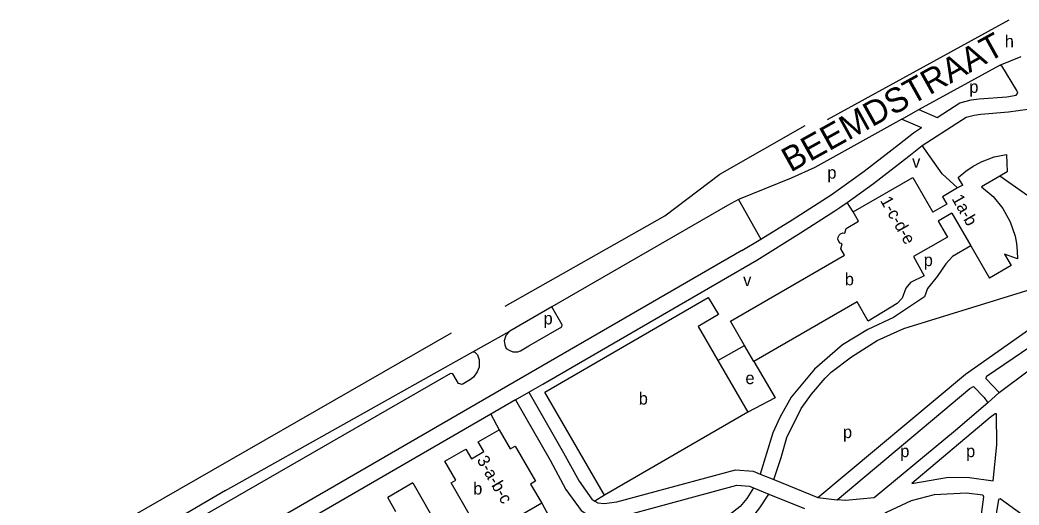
# Model space of a CAD drawing. Extents: x 159045 to 160918, y 380454 to 382516.
# Drawn here: x 159353.8 to 159679, y 382337.4 to 382495.5 of the extents above; entities that cross this region are included whole.
import ezdxf

# ---------------------------------------------------------------- set-up
doc = ezdxf.new("R2010")
doc.units = 0
for name, color, linetype in [('BLT_Basislijn', 7, 'Continuous'), ('BLT_Bebouwing', 7, 'Continuous'), ('BLT_Centroide', 7, 'Continuous'), ('BLT_Huisnummer_reeks', 7, 'Continuous'), ('BLT_Straatnaam_hoofdweg', 7, 'Continuous'), ('BLT_Vlakafsluiter', 7, 'Continuous')]:
    doc.layers.add(name, color=color, linetype=linetype)

msp = doc.modelspace()

# ---------------------------------------------------------------- linework, layer by layer
at = {"layer": 'BLT_Basislijn'}
for p, q in [((159616.7, 382463.07), (159675.83, 382495.52)), ((159672.78, 382480.82), (159679.74, 382483.6)), ((159646.37, 382466.3), (159672.78, 382480.82)), ((159652.36, 382463.73), (159659.7, 382468.46)), ((159646.37, 382466.3), (159652.36, 382463.73)), ((159640.82, 382463.24), (159647.29, 382460.46)), ((159644.6, 382458.73), (159647.29, 382460.46)), ((159653.95, 382445.34), (159647.52, 382454.66)), ((159587.7, 382436.96), (159594.94, 382424.13)), ((159625.01, 382432.98), (159623.01, 382436.05)), ((159594.94, 382424.13), (159605.15, 382430.36)), ((159588.78, 382420.38), (159594.94, 382424.13)), ((159588.78, 382420.38), (159512.55, 382376.27)), ((159494.14, 382393.47), (159353.79, 382312.86)), ((159580.98, 382384.5), (159589.68, 382389.39)), ((159512.55, 382376.27), (159422.73, 382324.31)), ((159519.47, 382374.24), (159523.97, 382376.85)), ((159668.84, 382370.74), (159672.55, 382374.13)), ((159515.14, 382371.74), (159507.03, 382367.04)), ((159507.03, 382367.04), (159412.29, 382312.23)), ((159507.03, 382367.04), (159509.8, 382361.99)), ((159594.77, 382347.54), (159599.15, 382345.77)), ((159599.15, 382345.77), (159613.51, 382339.95)), ((159420.65, 382342.17), (159385.91, 382321.89)), ((159592.57, 382343.04), (159597.52, 382341.03)), ((159544.03, 382340.67), (159540.93, 382338.75)), ((159597.52, 382341.03), (159609.16, 382336.32)), ((159613.51, 382339.95), (159619.77, 382339.19)), ((159523.62, 382338.06), (159531.51, 382323.66))]:
    msp.add_line(p, q, dxfattribs=at)
for points in [[(159672.78, 382480.82), (159673.38, 382480.58)], [(159678.07, 382470.96), (159678.61, 382471.64), (159678.33, 382472.57), (159673.38, 382480.58)], [(159659.7, 382468.46), (159663.43, 382469.45), (159666, 382469.81), (159675.03, 382470.52), (159678.07, 382470.96)], [(159647.52, 382454.66), (159661.75, 382463.83), (159664.43, 382464.54), (159666.54, 382464.84), (159675.58, 382465.55), (159681.85, 382466.45), (159682.67, 382466.45), (159683.38, 382466.16), (159684.04, 382465.6)], [(159640.82, 382463.24), (159612.56, 382447.47), (159604.85, 382443.95), (159587.7, 382436.96)], [(159511.68, 382402.28), (159563.67, 382431.68), (159581.57, 382445.29), (159609.34, 382461.13)], [(159620.09, 382440.11), (159628.6, 382446.23), (159640.06, 382455.11), (159644.6, 382458.73)], [(159623.01, 382436.05), (159631.59, 382442.23), (159643.15, 382451.18), (159647.52, 382454.66)], [(159653.95, 382445.34), (159658.99, 382440.76)], [(159708.25, 382419.66), (159688.83, 382433.33), (159672.79, 382444.62)], [(159605.15, 382430.36), (159617.84, 382438.5), (159620.09, 382440.11)], [(159523.97, 382376.85), (159593.6, 382417.23), (159607.83, 382426.13), (159619.06, 382433.33), (159620.65, 382434.36), (159623.01, 382436.05)], [(159587.7, 382436.96), (159584.05, 382435.08), (159526.9, 382402)], [(159613.51, 382339.95), (159661.57, 382380.1), (159688.66, 382399.21), (159697.88, 382405.34), (159705.97, 382411.31), (159716.9, 382421.56), (159717.87, 382423.15)], [(159663.27, 382421.92), (159657.29, 382418.42), (159655.13, 382416.06), (159652.38, 382411.93), (159649.24, 382408), (159648.26, 382405.25), (159638.16, 382398.55), (159629.76, 382394.6), (159621.59, 382389.63), (159612.43, 382381.72), (159604.8, 382372.59), (159601.14, 382366), (159598.85, 382360.99), (159594.77, 382347.54)], [(159599.15, 382345.77), (159601.58, 382352.88), (159603.42, 382359.47), (159608.07, 382368.94), (159611.45, 382373.53), (159615.85, 382378.75), (159617.84, 382380.7), (159624.44, 382385.72), (159632.79, 382391.04), (159641.45, 382394.93), (159701.89, 382413.62), (159706.98, 382416.7), (159708.25, 382419.66)], [(159722.02, 382419.9), (159714.59, 382412.31), (159705.87, 382404.78), (159668.34, 382379.27), (159668.18, 382378.7), (159672.55, 382374.13)], [(159672.55, 382374.13), (159700.46, 382394.92), (159712.01, 382404.78), (159724.71, 382418)], [(159513.26, 382394.06), (159511.91, 382392.68), (159511.39, 382390.99), (159511.61, 382389.6), (159512.08, 382388.49), (159513, 382387.87), (159514.17, 382387.36), (159515.84, 382387.37), (159516.7, 382387.73), (159519.4, 382389.31), (159522.27, 382390.98), (159530.14, 382395.53), (159530.3, 382396.19), (159526.9, 382402)], [(159526.9, 382402), (159518.62, 382397.2), (159513.26, 382394.06)], [(159501.17, 382387.34), (159501.9, 382387.24), (159502.71, 382386.42), (159503.24, 382384.81), (159503.24, 382382.34), (159502.64, 382380.86), (159501.42, 382379.08), (159500.46, 382378.31), (159497.68, 382376.68), (159496.51, 382377.03), (159494.66, 382380.2), (159493.96, 382380.33), (159413.82, 382334.09)], [(159420.65, 382342.17), (159501.17, 382387.34)], [(159592.67, 382384.23), (159599.57, 382372.37), (159590.73, 382367.68)], [(159519.47, 382374.24), (159530.77, 382354.48), (159535.77, 382345.19), (159539.91, 382339.39), (159540.93, 382338.75)], [(159619.77, 382339.19), (159662.96, 382375.44), (159664.21, 382376.11), (159667.64, 382372.52), (159668.84, 382370.74)], [(159515.14, 382371.74), (159526.4, 382352.05), (159531.52, 382342.54), (159536.42, 382335.68), (159540.2, 382333.31), (159543.98, 382332.84), (159549.16, 382333.64), (159587.19, 382343.87), (159591.26, 382343.57), (159592.57, 382343.04)], [(159668.84, 382370.74), (159658.32, 382361.68), (159631.86, 382339.77), (159622.46, 382338.87), (159619.77, 382339.19)], [(159644.14, 382344.5), (159656.03, 382346.5), (159662.93, 382346.42), (159670.6, 382345.31), (159671.76, 382357.04), (159671.66, 382367.14), (159671.2, 382367.14), (159669.61, 382365.92), (159644.14, 382344.5)], [(159540.93, 382338.75), (159541.91, 382338.14), (159543.91, 382337.89), (159548.13, 382338.54), (159586.71, 382348.92), (159592.41, 382348.5), (159594.77, 382347.54)], [(159592.57, 382343.04), (159590.44, 382339.54), (159588.26, 382337.01), (159584.78, 382334.23), (159580.18, 382331.31), (159560.97, 382326.03), (159552.16, 382321.45), (159546.85, 382317.26), (159543.9, 382313.98), (159537.31, 382304.44), (159532.38, 382299.35), (159524.92, 382294.23), (159519.04, 382291.75), (159461.4, 382270.09), (159448.2, 382271.36), (159440.22, 382271.36), (159430.99, 382270.17), (159423.36, 382283.59), (159426.23, 382289.25)], [(159418.25, 382263.17), (159428.39, 382265.11), (159434.66, 382265.93), (159443.56, 382265.97), (159459.49, 382265.16), (159462.83, 382265.29), (159508.3, 382282.41), (159524.15, 382288.09), (159528.25, 382289.87), (159532.86, 382292.9), (159538.43, 382297.92), (159542.44, 382303.14), (159547.33, 382310.25), (159553.12, 382315.98), (159556.64, 382318.44), (159564.66, 382322.52), (159582.73, 382326.86), (159585.81, 382328.45), (159591.54, 382332.65), (159594.65, 382336.58), (159597.52, 382341.03)], [(159602.77, 382310.08), (159620.95, 382324.59), (159632.28, 382332.9), (159635.9, 382335.16), (159643.95, 382338.95), (159651.49, 382340.85), (159661.92, 382341.41), (159667.24, 382340.75), (159667.43, 382340.14), (159666.02, 382329.55), (159666.26, 382326.75)], [(159740.73, 382286.72), (159737.52, 382292.63), (159672.9, 382339.51), (159672.28, 382339.3), (159670.92, 382330.51), (159677.53, 382319.53), (159677.07, 382315.82)]]:
    msp.add_lwpolyline(points, dxfattribs=at)
at = {"layer": 'BLT_Bebouwing'}
for p, q in [((159672.79, 382444.62), (159666.82, 382441.18)), ((159658.99, 382440.76), (159654.04, 382437.89)), ((159660.67, 382441.73), (159658.99, 382440.76)), ((159654.04, 382437.89), (159655.45, 382435.45)), ((159655.45, 382435.45), (159650.97, 382432.86)), ((159657.13, 382432.54), (159652.65, 382429.95)), ((159657.13, 382432.54), (159663.27, 382421.92)), ((159663.27, 382421.92), (159669.36, 382411.39)), ((159674.22, 382419.22), (159676.39, 382415.45)), ((159676.39, 382415.45), (159669.36, 382411.39)), ((159502.99, 382358.05), (159509.8, 382361.99)), ((159509.8, 382361.99), (159513.4, 382355.76)), ((159504.82, 382354.86), (159502.99, 382358.05)), ((159492.1, 382351.76), (159498.92, 382355.7)), ((159498.92, 382355.7), (159500.76, 382352.52)), ((159500.76, 382352.52), (159504.82, 382354.86)), ((159513.4, 382355.76), (159514.96, 382356.65)), ((159514.96, 382356.65), (159521.58, 382345.19)), ((159495.7, 382345.53), (159492.1, 382351.76)), ((159494.14, 382344.63), (159495.7, 382345.53)), ((159521.58, 382345.19), (159520.02, 382344.29)), ((159481.67, 382344.65), (159473.48, 382339.93)), ((159481.67, 382344.65), (159493.59, 382323.97)), ((159500.76, 382333.17), (159494.14, 382344.63)), ((159520.02, 382344.29), (159523.62, 382338.06)), ((159476.18, 382335.25), (159473.48, 382339.93)), ((159523.62, 382338.06), (159505.91, 382327.84))]:
    msp.add_line(p, q, dxfattribs=at)
for points in [[(159660.67, 382441.73), (159659.23, 382444.22), (159661.68, 382446.28), (159664.12, 382447.9), (159666.4, 382449.12)], [(159666.4, 382449.12), (159666.49, 382449.17), (159670.93, 382450.86), (159674.91, 382451.67), (159675.14, 382445.99), (159672.79, 382444.63)], [(159625.01, 382432.98), (159644.41, 382444.18)], [(159644.41, 382444.18), (159650.97, 382432.86)], [(159666.82, 382441.18), (159670.58, 382437.95), (159673.71, 382434.1), (159676.11, 382429.76), (159677.7, 382425.07), (159678.17, 382422.63), (159678.43, 382420.17), (159678.46, 382417.69), (159674.22, 382419.22), (159674.22, 382419.22)], [(159622.77, 382427.6), (159626.76, 382429.93), (159625.01, 382432.98)], [(159652.65, 382429.95), (159655.67, 382424.71), (159644.6, 382418.44), (159648.16, 382412.15), (159643.7, 382409.94), (159642.19, 382408.13), (159640.91, 382404.82), (159639.3, 382403.08), (159629.89, 382397.41)], [(159589.68, 382389.39), (159585.05, 382397.4), (159622.19, 382418.85), (159620.97, 382420.96), (159621.39, 382422.56), (159620.81, 382422.83), (159620.32, 382423.37), (159620.07, 382424.03), (159620.11, 382424.78), (159620.43, 382425.42), (159620.93, 382425.87), (159621.64, 382426.11), (159622.33, 382426.07), (159622.77, 382427.6)], [(159544.03, 382340.67), (159524.62, 382374.23), (159577.79, 382405.12), (159581.15, 382399.48), (159574.52, 382395.64), (159580.98, 382384.5)], [(159629.89, 382397.41), (159626.27, 382403.62), (159592.67, 382384.23)], [(159592.67, 382384.23), (159589.68, 382389.39)], [(159580.98, 382384.5), (159590.73, 382367.68)], [(159590.73, 382367.68), (159544.03, 382340.67)]]:
    msp.add_lwpolyline(points, dxfattribs=at)
at = {"layer": 'BLT_Vlakafsluiter'}
for p, q in [((159640.82, 382463.24), (159646.37, 382466.3)), ((159501.17, 382387.34), (159513.26, 382394.06)), ((159515.14, 382371.74), (159519.47, 382374.24))]:
    msp.add_line(p, q, dxfattribs=at)

# ---------------------------------------------------------------- texts
at = {"layer": 'BLT_Centroide'}
for s, p in [('h', (159674.36, 382486.56)), ('p', (159662.81, 382471.77)), ('v', (159644.2, 382447.35)), ('p', (159616.6, 382443.8)), ('p', (159647.98, 382415.31)), ('b', (159622.28, 382409.04)), ('v', (159589.2, 382408.79)), ('p', (159524.23, 382396.29)), ('e', (159589.94, 382376.84)), ('b', (159555.21, 382370.18)), ('p', (159621.69, 382359.27)), ('p', (159640.34, 382353.05)), ('p', (159661.76, 382353.05)), ('b', (159501.32, 382340.86))]:
    msp.add_text(s, height=4, dxfattribs=at).set_placement(p)
at = {"layer": 'BLT_Huisnummer_reeks'}
for s, rotation, p in [('1-c-d-e', 299.696, (159633.68, 382436.68)), ('1a-b', 299.696, (159656.96, 382437.29)), ('3-a-b-c', 300.0025, (159502.36, 382352.13))]:
    msp.add_text(s, height=4, rotation=rotation, dxfattribs=at).set_placement(p)
at = {"layer": 'BLT_Straatnaam_hoofdweg'}
msp.add_text('BEEMDSTRAAT', height=8, rotation=29.1143, dxfattribs=at).set_placement((159604.65, 382445.74))

doc.saveas('drawing.dxf')
